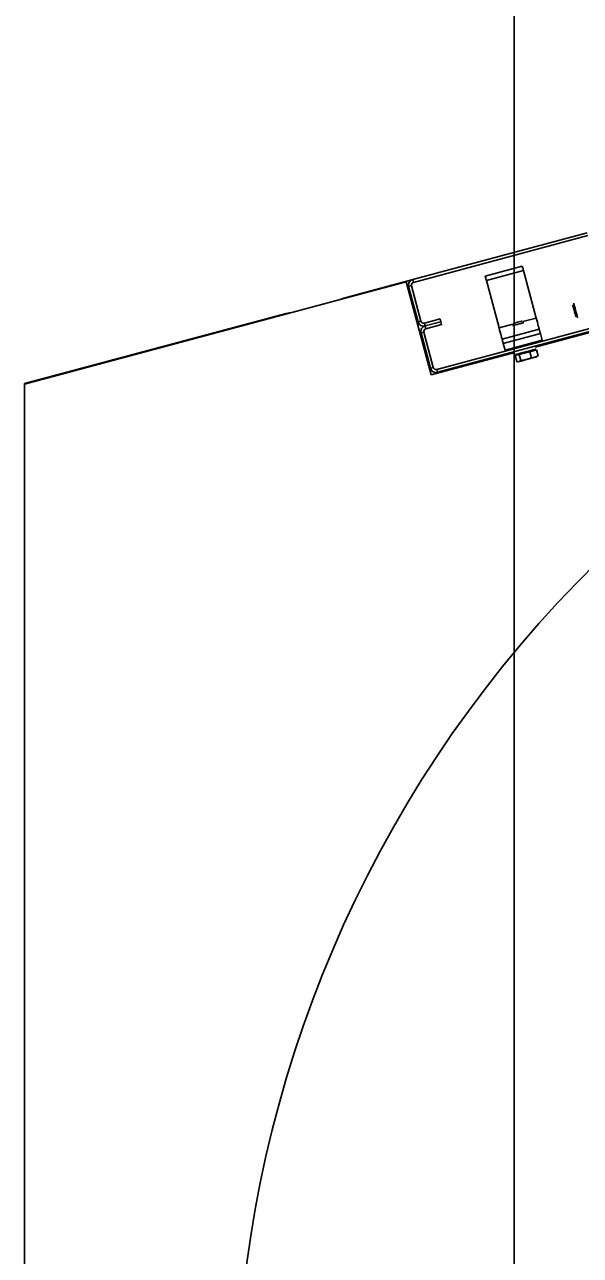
# Model space of a CAD drawing. Extents: x -264222 to -263592, y -1242345 to -1242048.
# Drawn here: x -263795.785 to -263795.51, y -1242163.957 to -1242163.348 of the extents above; entities that cross this region are included whole.
import ezdxf

# ---------------------------------------------------------------- set-up
doc = ezdxf.new("R2010")
doc.units = 0
doc.layers.add('HESCON_OSI_STAVBY_KFA', color=7, linetype='Continuous')
doc.layers.add('KFA_2D_SITUACIA_DSP', color=7, linetype='Continuous')

msp = doc.modelspace()

# ---------------------------------------------------------------- linework, layer by layer
at = {"layer": 'HESCON_OSI_STAVBY_KFA'}
msp.add_line((-263795.54279, -1242083.23724), (-263795.54279, -1242246.70724), dxfattribs=at)
at = {"layer": 'KFA_2D_SITUACIA_DSP'}
for p, q in [((-263795.0819, -1242163.38664), (-263795.53244, -1242163.50736)), ((-263795.59302, -1242163.47395), (-263795.50677, -1242163.45084)), ((-263795.59265, -1242163.47533), (-263795.5064, -1242163.45222)), ((-263795.53884, -1242163.4673), (-263795.5572, -1242163.47222)), ((-263795.53825, -1242163.46951), (-263795.55661, -1242163.47442)), ((-263795.53884, -1242163.4673), (-263795.53883, -1242163.46735)), ((-263795.53883, -1242163.46735), (-263795.5388, -1242163.46747)), ((-263795.5388, -1242163.46747), (-263795.53875, -1242163.46768)), ((-263795.53875, -1242163.46768), (-263795.53867, -1242163.46795)), ((-263795.53867, -1242163.46795), (-263795.53858, -1242163.46828)), ((-263795.53858, -1242163.46828), (-263795.53848, -1242163.46866)), ((-263795.53848, -1242163.46866), (-263795.53837, -1242163.46908)), ((-263795.53837, -1242163.46908), (-263795.53825, -1242163.46951)), ((-263795.53196, -1242163.493), (-263795.53825, -1242163.46951)), ((-263795.59623, -1242163.47508), (-263795.7849, -1242163.52564)), ((-263795.62707, -1242163.48308), (-263795.59302, -1242163.47395)), ((-263795.58389, -1242163.52115), (-263795.59623, -1242163.47508)), ((-263795.59265, -1242163.47533), (-263795.59302, -1242163.47395)), ((-263795.55719, -1242163.47226), (-263795.5572, -1242163.47222)), ((-263795.55715, -1242163.47239), (-263795.55719, -1242163.47226)), ((-263795.5571, -1242163.47259), (-263795.55715, -1242163.47239)), ((-263795.55702, -1242163.47287), (-263795.5571, -1242163.47259)), ((-263795.55694, -1242163.4732), (-263795.55702, -1242163.47287)), ((-263795.55683, -1242163.47358), (-263795.55694, -1242163.4732)), ((-263795.55672, -1242163.47399), (-263795.55683, -1242163.47358)), ((-263795.55661, -1242163.47442), (-263795.55672, -1242163.47399)), ((-263795.55031, -1242163.49792), (-263795.55661, -1242163.47442)), ((-263795.59504, -1242163.47744), (-263795.59366, -1242163.47707)), ((-263795.59037, -1242163.49488), (-263795.59504, -1242163.47744)), ((-263795.58899, -1242163.49451), (-263795.59366, -1242163.47707)), ((-263795.62887, -1242163.48383), (-263795.62842, -1242163.48358)), ((-263795.62842, -1242163.48358), (-263795.62707, -1242163.48308)), ((-263795.51394, -1242163.48645), (-263795.51394, -1242163.48646)), ((-263795.51394, -1242163.48646), (-263795.51387, -1242163.48671)), ((-263795.51387, -1242163.48671), (-263795.51373, -1242163.48725)), ((-263795.51373, -1242163.48725), (-263795.51352, -1242163.48803)), ((-263795.51352, -1242163.48803), (-263795.51327, -1242163.48896)), ((-263795.51344, -1242163.48559), (-263795.51344, -1242163.48558)), ((-263795.51337, -1242163.48583), (-263795.51344, -1242163.48559)), ((-263795.51323, -1242163.48638), (-263795.51337, -1242163.48583)), ((-263795.51301, -1242163.48718), (-263795.51323, -1242163.48638)), ((-263795.51275, -1242163.48816), (-263795.51301, -1242163.48718)), ((-263795.51246, -1242163.48924), (-263795.51275, -1242163.48816)), ((-263795.7849, -1242163.52537), (-263795.65552, -1242163.4907)), ((-263795.65552, -1242163.4907), (-263795.65409, -1242163.49046)), ((-263795.65409, -1242163.49046), (-263795.65358, -1242163.49045)), ((-263795.57944, -1242163.49343), (-263795.58724, -1242163.49552)), ((-263795.57908, -1242163.4948), (-263795.57944, -1242163.49343)), ((-263795.53196, -1242163.493), (-263795.5386, -1242163.49478)), ((-263795.53167, -1242163.49407), (-263795.53196, -1242163.493)), ((-263795.5314, -1242163.4951), (-263795.53167, -1242163.49407)), ((-263795.51327, -1242163.48896), (-263795.51301, -1242163.48994)), ((-263795.51301, -1242163.48994), (-263795.51276, -1242163.49087)), ((-263795.51276, -1242163.49087), (-263795.51255, -1242163.49164)), ((-263795.51255, -1242163.49164), (-263795.51241, -1242163.49217)), ((-263795.51217, -1242163.49033), (-263795.51246, -1242163.48924)), ((-263795.51241, -1242163.49217), (-263795.51235, -1242163.49241)), ((-263795.51235, -1242163.49241), (-263795.51235, -1242163.49241)), ((-263795.5119, -1242163.49131), (-263795.51217, -1242163.49033)), ((-263795.51169, -1242163.49211), (-263795.5119, -1242163.49131)), ((-263795.51154, -1242163.49266), (-263795.51169, -1242163.49211)), ((-263795.51148, -1242163.49291), (-263795.51154, -1242163.49266)), ((-263795.51147, -1242163.49292), (-263795.51148, -1242163.49291)), ((-263795.58899, -1242163.49451), (-263795.59037, -1242163.49488)), ((-263795.58889, -1242163.50038), (-263795.58751, -1242163.50002)), ((-263795.58422, -1242163.51782), (-263795.58889, -1242163.50038)), ((-263795.58284, -1242163.51745), (-263795.58751, -1242163.50002)), ((-263795.58688, -1242163.49689), (-263795.58724, -1242163.49552)), ((-263795.58688, -1242163.49689), (-263795.57908, -1242163.4948)), ((-263795.57908, -1242163.4948), (-263795.58688, -1242163.49689)), ((-263795.58651, -1242163.49827), (-263795.58688, -1242163.49689)), ((-263795.58651, -1242163.49827), (-263795.57871, -1242163.49618)), ((-263795.49484, -1242163.49535), (-263795.5811, -1242163.51846)), ((-263795.49447, -1242163.49672), (-263795.58073, -1242163.51983)), ((-263795.57871, -1242163.49618), (-263795.57908, -1242163.4948)), ((-263795.54349, -1242163.49609), (-263795.55031, -1242163.49792)), ((-263795.55031, -1242163.49792), (-263795.55003, -1242163.49899)), ((-263795.55003, -1242163.49899), (-263795.54975, -1242163.50002)), ((-263795.54975, -1242163.50002), (-263795.54949, -1242163.50097)), ((-263795.53048, -1242163.4985), (-263795.54884, -1242163.50342)), ((-263795.54364, -1242163.49676), (-263795.54344, -1242163.49671)), ((-263795.54364, -1242163.49676), (-263795.54364, -1242163.49676)), ((-263795.54344, -1242163.49671), (-263795.54294, -1242163.49657)), ((-263795.5434, -1242163.49567), (-263795.54324, -1242163.49563)), ((-263795.54324, -1242163.49563), (-263795.54276, -1242163.4955)), ((-263795.54294, -1242163.49657), (-263795.54219, -1242163.49637)), ((-263795.54276, -1242163.4955), (-263795.54204, -1242163.4953)), ((-263795.54219, -1242163.49637), (-263795.54129, -1242163.49613)), ((-263795.54204, -1242163.4953), (-263795.54118, -1242163.49507)), ((-263795.54129, -1242163.49613), (-263795.54033, -1242163.49587)), ((-263795.54118, -1242163.49507), (-263795.54031, -1242163.49484)), ((-263795.54033, -1242163.49587), (-263795.53944, -1242163.49563)), ((-263795.54031, -1242163.49484), (-263795.53957, -1242163.49464)), ((-263795.53957, -1242163.49464), (-263795.53907, -1242163.49451)), ((-263795.53944, -1242163.49563), (-263795.53873, -1242163.49544)), ((-263795.53907, -1242163.49451), (-263795.53898, -1242163.49448)), ((-263795.53898, -1242163.49448), (-263795.53888, -1242163.49446)), ((-263795.53873, -1242163.49544), (-263795.53827, -1242163.49532)), ((-263795.53827, -1242163.49532), (-263795.53813, -1242163.49528)), ((-263795.53114, -1242163.49606), (-263795.5314, -1242163.4951)), ((-263795.53092, -1242163.49689), (-263795.53114, -1242163.49606)), ((-263795.53073, -1242163.49758), (-263795.53092, -1242163.49689)), ((-263795.5306, -1242163.49808), (-263795.53073, -1242163.49758)), ((-263795.53051, -1242163.4984), (-263795.5306, -1242163.49808)), ((-263795.53048, -1242163.4985), (-263795.53051, -1242163.4984)), ((-263795.53048, -1242163.4985), (-263795.53047, -1242163.49855)), ((-263795.53047, -1242163.49855), (-263795.53044, -1242163.49867)), ((-263795.53044, -1242163.49867), (-263795.53039, -1242163.49887)), ((-263795.53039, -1242163.49887), (-263795.53031, -1242163.49915)), ((-263795.53031, -1242163.49915), (-263795.53022, -1242163.49948)), ((-263795.53022, -1242163.49948), (-263795.53012, -1242163.49986)), ((-263795.53012, -1242163.49986), (-263795.53001, -1242163.50028)), ((-263795.53001, -1242163.50028), (-263795.52989, -1242163.50071)), ((-263795.54949, -1242163.50097), (-263795.54927, -1242163.50181)), ((-263795.54927, -1242163.50181), (-263795.54909, -1242163.50249)), ((-263795.54909, -1242163.50249), (-263795.54895, -1242163.503)), ((-263795.54895, -1242163.503), (-263795.54887, -1242163.50332)), ((-263795.54887, -1242163.50332), (-263795.54884, -1242163.50342)), ((-263795.54883, -1242163.50346), (-263795.54884, -1242163.50342)), ((-263795.54879, -1242163.50359), (-263795.54883, -1242163.50346)), ((-263795.54874, -1242163.50379), (-263795.54879, -1242163.50359)), ((-263795.54866, -1242163.50407), (-263795.54874, -1242163.50379)), ((-263795.54858, -1242163.5044), (-263795.54866, -1242163.50407)), ((-263795.54847, -1242163.50478), (-263795.54858, -1242163.5044)), ((-263795.54836, -1242163.50519), (-263795.54847, -1242163.50478)), ((-263795.54825, -1242163.50562), (-263795.54836, -1242163.50519)), ((-263795.52989, -1242163.50071), (-263795.54825, -1242163.50562)), ((-263795.54736, -1242163.50893), (-263795.54825, -1242163.50562)), ((-263795.54736, -1242163.50893), (-263795.52901, -1242163.50401)), ((-263795.52901, -1242163.50401), (-263795.52989, -1242163.50071)), ((-263795.54253, -1242163.51006), (-263795.58389, -1242163.52115)), ((-263795.54037, -1242163.51109), (-263795.54233, -1242163.51161)), ((-263795.54233, -1242163.51161), (-263795.54154, -1242163.51456)), ((-263795.54208, -1242163.51105), (-263795.54225, -1242163.5111)), ((-263795.54158, -1242163.51092), (-263795.54208, -1242163.51105)), ((-263795.54078, -1242163.5107), (-263795.54158, -1242163.51092)), ((-263795.53973, -1242163.51042), (-263795.54078, -1242163.5107)), ((-263795.53513, -1242163.50968), (-263795.54037, -1242163.51109)), ((-263795.54037, -1242163.51109), (-263795.53958, -1242163.51404)), ((-263795.53851, -1242163.5101), (-263795.53973, -1242163.51042)), ((-263795.53721, -1242163.50975), (-263795.53851, -1242163.5101)), ((-263795.5359, -1242163.5094), (-263795.53721, -1242163.50975)), ((-263795.53468, -1242163.50907), (-263795.5359, -1242163.5094)), ((-263795.53184, -1242163.5088), (-263795.53513, -1242163.50968)), ((-263795.53513, -1242163.50968), (-263795.53434, -1242163.51263)), ((-263795.53364, -1242163.50879), (-263795.53468, -1242163.50907)), ((-263795.53261, -1242163.51241), (-263795.53434, -1242163.51263)), ((-263795.53376, -1242163.51276), (-263795.53284, -1242163.51251)), ((-263795.53284, -1242163.50858), (-263795.53364, -1242163.50879)), ((-263795.53233, -1242163.50844), (-263795.53284, -1242163.50858)), ((-263795.53284, -1242163.51251), (-263795.53217, -1242163.51233)), ((-263795.53105, -1242163.51175), (-263795.53261, -1242163.51241)), ((-263795.53216, -1242163.50839), (-263795.53233, -1242163.50844)), ((-263795.53217, -1242163.51233), (-263795.5318, -1242163.51223)), ((-263795.53184, -1242163.5088), (-263795.53105, -1242163.51175)), ((-263795.5318, -1242163.51223), (-263795.53174, -1242163.51222)), ((-263795.58284, -1242163.51745), (-263795.58422, -1242163.51782)), ((-263795.58073, -1242163.51983), (-263795.5811, -1242163.51846)), ((-263795.54126, -1242163.51459), (-263795.54154, -1242163.51456)), ((-263795.54037, -1242163.51449), (-263795.54126, -1242163.51459)), ((-263795.54071, -1242163.51462), (-263795.54058, -1242163.51458)), ((-263795.54058, -1242163.51458), (-263795.54013, -1242163.51446)), ((-263795.53958, -1242163.51404), (-263795.54037, -1242163.51449)), ((-263795.54013, -1242163.51446), (-263795.53939, -1242163.51427)), ((-263795.53686, -1242163.51355), (-263795.53958, -1242163.51404)), ((-263795.53939, -1242163.51427), (-263795.53841, -1242163.514)), ((-263795.53841, -1242163.514), (-263795.53728, -1242163.5137)), ((-263795.53728, -1242163.5137), (-263795.53606, -1242163.51337)), ((-263795.53434, -1242163.51263), (-263795.53686, -1242163.51355)), ((-263795.53606, -1242163.51337), (-263795.53486, -1242163.51305)), ((-263795.53486, -1242163.51305), (-263795.53376, -1242163.51276)), ((-263795.7849, -1242163.52564), (-263795.7849, -1242163.52537)), ((-263795.7849, -1242164.03979), (-263795.7849, -1242163.52564))]:
    msp.add_line(p, q, dxfattribs=at)
for centre, radius, start, end in [((-263795.0819, -1242164.04027), 0.5985, 324.56502, 215.43498), ((-263795.59229, -1242163.47671), 0.00285, 105.00001, 195), ((-263795.59229, -1242163.47671), 0.00143, 105.00001, 195), ((-263795.58761, -1242163.49414), 0.00285, 195, 285.00001), ((-263795.58761, -1242163.49414), 0.00143, 195, 285.00001), ((-263795.58614, -1242163.49965), 0.00285, 105.00001, 195), ((-263795.58614, -1242163.49965), 0.00143, 105.00001, 195), ((-263795.5407, -1242163.51117), 0.000475, 105.00001, 195), ((-263795.53347, -1242163.50924), 0.000475, 15, 105.00001), ((-263795.58147, -1242163.51708), 0.00285, 195, 285.00001), ((-263795.58147, -1242163.51708), 0.00143, 195, 285.00001)]:
    msp.add_arc(centre, radius, start, end, dxfattribs=at)

doc.saveas('drawing.dxf')
